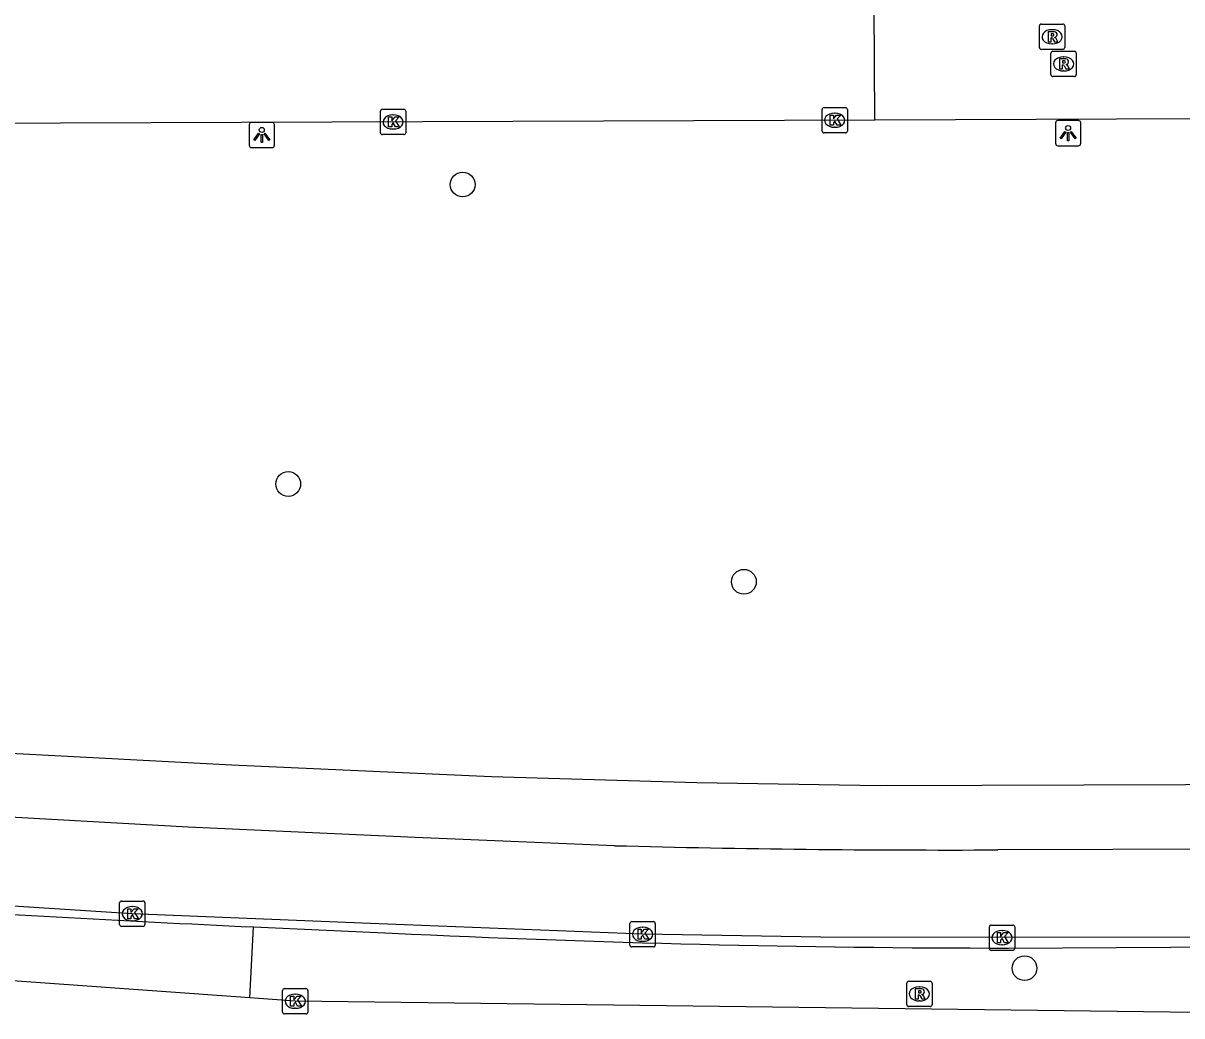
# Model space of a CAD drawing. Extents: x 160457 to 162082, y 388340 to 389736.
# Drawn here: x 160842.96 to 160888.75, y 388346.67 to 388385.88 of the extents above; entities that cross this region are included whole.
import ezdxf

# ---------------------------------------------------------------- set-up
doc = ezdxf.new("R2010")
doc.units = 0
for name, color, linetype in [('IMGEO_Berm_groen', 7, 'Continuous'), ('IMGEO_Boom', 7, 'Continuous'), ('IMGEO_Fietspad_gesloten', 7, 'Continuous'), ('IMGEO_Kolk', 7, 'Continuous'), ('IMGEO_Lichtpunt', 7, 'Continuous'), ('IMGEO_Rijbaan_lokaal_open', 7, 'Continuous'), ('IMGEO_Rijbaan_regionaal_gesloten', 7, 'Continuous'), ('IMGEO_Rioolput', 7, 'Continuous'), ('IMGEO_Verkeerseiland_open', 7, 'Continuous'), ('IMGEO_Voetpad_open', 7, 'Continuous')]:
    doc.layers.add(name, color=color, linetype=linetype)

msp = doc.modelspace()

# ---------------------------------------------------------------- linework, layer by layer
at = {"layer": 'IMGEO_Berm_groen'}
msp.add_lwpolyline([(160851.925, 388347.373), (160852.064, 388350.178)], dxfattribs=at)
at = {"layer": 'IMGEO_Boom'}
for centre in [(160860.331, 388379.503), (160853.438, 388367.676), (160871.442, 388363.812), (160882.531, 388348.549)]:
    msp.add_circle(centre, 0.489, dxfattribs=at)
at = {"layer": 'IMGEO_Fietspad_gesloten'}
for points in [[(160866.336, 388353.388), (160858.458, 388353.71), (160849.487, 388354.115), (160841.485, 388354.561), (160827.541, 388355.487), (160820.79, 388355.892)], [(160922.36, 388353.345), (160881.482, 388353.221)], [(160922.609, 388349.832), (160901.083, 388349.774), (160881.644, 388349.755), (160874.477, 388349.779), (160867.435, 388349.891), (160856.688, 388350.316), (160847.271, 388350.701), (160836.843, 388351.363), (160826.696, 388352.074)]]:
    msp.add_lwpolyline(points, dxfattribs=at)
msp.add_arc((160879.504, 388860.764), 507.547, 268.5133, 270.22326, dxfattribs=at)
at = {"layer": 'IMGEO_Kolk'}
for p, q in [((160857.083, 388381.55), (160857.083, 388382.402)), ((160857.158, 388382.476), (160858.01, 388382.476)), ((160858.084, 388382.402), (160858.084, 388381.55)), ((160874.534, 388381.617), (160874.534, 388382.469)), ((160874.609, 388382.543), (160875.461, 388382.543)), ((160875.535, 388382.469), (160875.535, 388381.617)), ((160857.571, 388382.256), (160857.596, 388382.256)), ((160875.022, 388382.323), (160875.047, 388382.323)), ((160858.01, 388381.476), (160857.158, 388381.476)), ((160857.594, 388381.696), (160857.569, 388381.696)), ((160875.461, 388381.543), (160874.609, 388381.543)), ((160875.045, 388381.763), (160875.02, 388381.763)), ((160846.775, 388350.274), (160846.775, 388351.126)), ((160846.85, 388351.2), (160847.702, 388351.2)), ((160847.263, 388350.98), (160847.288, 388350.98)), ((160847.776, 388351.126), (160847.776, 388350.274)), ((160847.286, 388350.42), (160847.261, 388350.42)), ((160867.014, 388350.39), (160867.866, 388350.39)), ((160847.702, 388350.2), (160846.85, 388350.2)), ((160866.939, 388349.464), (160866.939, 388350.316)), ((160867.427, 388350.17), (160867.452, 388350.17)), ((160867.94, 388350.316), (160867.94, 388349.464)), ((160881.144, 388349.327), (160881.144, 388350.179)), ((160881.219, 388350.253), (160882.071, 388350.253)), ((160881.632, 388350.033), (160881.657, 388350.033)), ((160882.145, 388350.179), (160882.145, 388349.327)), ((160867.45, 388349.61), (160867.425, 388349.61)), ((160881.655, 388349.473), (160881.63, 388349.473)), ((160867.866, 388349.39), (160867.014, 388349.39)), ((160882.071, 388349.253), (160881.219, 388349.253)), ((160853.213, 388346.818), (160853.213, 388347.67)), ((160853.288, 388347.744), (160854.14, 388347.744)), ((160854.214, 388347.67), (160854.214, 388346.818)), ((160853.701, 388347.524), (160853.726, 388347.524)), ((160854.14, 388346.744), (160853.288, 388346.744)), ((160853.724, 388346.964), (160853.699, 388346.964))]:
    msp.add_line(p, q, dxfattribs=at)
for points in [[(160857.083, 388381.55), (160857.083, 388382.402)], [(160857.158, 388382.476), (160858.01, 388382.476)], [(160858.084, 388382.402), (160858.084, 388381.55)], [(160874.534, 388381.617), (160874.534, 388382.469)], [(160874.609, 388382.543), (160875.461, 388382.543)], [(160875.535, 388382.469), (160875.535, 388381.617)], [(160857.404, 388382.176), (160857.527, 388382.176), (160857.527, 388382.025), (160857.657, 388382.176), (160857.821, 388382.176), (160857.675, 388382.025), (160857.828, 388381.776), (160857.676, 388381.776), (160857.591, 388381.94), (160857.527, 388381.873), (160857.527, 388381.776), (160857.404, 388381.776), (160857.404, 388382.176)], [(160874.855, 388382.243), (160874.978, 388382.243), (160874.978, 388382.092), (160875.108, 388382.243), (160875.272, 388382.243), (160875.126, 388382.092), (160875.279, 388381.843), (160875.127, 388381.843), (160875.042, 388382.007), (160874.978, 388381.94), (160874.978, 388381.843), (160874.855, 388381.843), (160874.855, 388382.243)], [(160858.01, 388381.476), (160857.158, 388381.476)], [(160875.461, 388381.543), (160874.609, 388381.543)], [(160846.775, 388350.274), (160846.775, 388351.126)], [(160846.85, 388351.2), (160847.702, 388351.2)], [(160847.096, 388350.9), (160847.219, 388350.9), (160847.219, 388350.749), (160847.349, 388350.9), (160847.513, 388350.9), (160847.367, 388350.749), (160847.52, 388350.5), (160847.368, 388350.5), (160847.283, 388350.664), (160847.219, 388350.597), (160847.219, 388350.5), (160847.096, 388350.5), (160847.096, 388350.9)], [(160847.776, 388351.126), (160847.776, 388350.274)], [(160867.014, 388350.39), (160867.866, 388350.39)], [(160847.702, 388350.2), (160846.85, 388350.2)], [(160866.939, 388349.464), (160866.939, 388350.316)], [(160867.26, 388350.09), (160867.383, 388350.09), (160867.383, 388349.939), (160867.513, 388350.09), (160867.677, 388350.09), (160867.531, 388349.939), (160867.684, 388349.69), (160867.532, 388349.69), (160867.447, 388349.854), (160867.383, 388349.787), (160867.383, 388349.69), (160867.26, 388349.69), (160867.26, 388350.09)], [(160867.94, 388350.316), (160867.94, 388349.464)], [(160881.144, 388349.327), (160881.144, 388350.179)], [(160881.219, 388350.253), (160882.071, 388350.253)], [(160881.465, 388349.953), (160881.588, 388349.953), (160881.588, 388349.802), (160881.718, 388349.953), (160881.882, 388349.953), (160881.736, 388349.802), (160881.889, 388349.553), (160881.737, 388349.553), (160881.652, 388349.717), (160881.588, 388349.65), (160881.588, 388349.553), (160881.465, 388349.553), (160881.465, 388349.953)], [(160882.145, 388350.179), (160882.145, 388349.327)], [(160867.866, 388349.39), (160867.014, 388349.39)], [(160882.071, 388349.253), (160881.219, 388349.253)], [(160853.213, 388346.818), (160853.213, 388347.67)], [(160853.288, 388347.744), (160854.14, 388347.744)], [(160854.214, 388347.67), (160854.214, 388346.818)], [(160853.534, 388347.444), (160853.657, 388347.444), (160853.657, 388347.293), (160853.787, 388347.444), (160853.951, 388347.444), (160853.805, 388347.293), (160853.958, 388347.044), (160853.806, 388347.044), (160853.721, 388347.208), (160853.657, 388347.141), (160853.657, 388347.044), (160853.534, 388347.044), (160853.534, 388347.444)], [(160854.14, 388346.744), (160853.288, 388346.744)]]:
    msp.add_lwpolyline(points, dxfattribs=at)
for centre, start, end in [((160857.16, 388382.4), 91.552, 178.448), ((160857.16, 388382.4), 91.552, 178.448), ((160858.008, 388382.4), 1.552, 88.448), ((160858.008, 388382.4), 1.552, 88.448), ((160874.611, 388382.467), 91.552, 178.448), ((160874.611, 388382.467), 91.552, 178.448), ((160875.459, 388382.467), 1.552, 88.448), ((160875.459, 388382.467), 1.552, 88.448), ((160857.16, 388381.552), 181.552, 268.448), ((160857.16, 388381.552), 181.552, 268.448), ((160858.008, 388381.552), 271.552, 358.448), ((160858.008, 388381.552), 271.552, 358.448), ((160874.611, 388381.619), 181.552, 268.448), ((160874.611, 388381.619), 181.552, 268.448), ((160875.459, 388381.619), 271.552, 358.448), ((160875.459, 388381.619), 271.552, 358.448), ((160846.852, 388351.124), 91.552, 178.448), ((160846.852, 388351.124), 91.552, 178.448), ((160847.7, 388351.124), 1.552, 88.448), ((160847.7, 388351.124), 1.552, 88.448), ((160867.016, 388350.314), 91.552, 178.448), ((160867.016, 388350.314), 91.552, 178.448), ((160867.864, 388350.314), 1.552, 88.448), ((160867.864, 388350.314), 1.552, 88.448), ((160846.852, 388350.276), 181.552, 268.448), ((160846.852, 388350.276), 181.552, 268.448), ((160847.7, 388350.276), 271.552, 358.448), ((160847.7, 388350.276), 271.552, 358.448), ((160881.221, 388350.177), 91.552, 178.448), ((160881.221, 388350.177), 91.552, 178.448), ((160882.069, 388350.177), 1.552, 88.448), ((160882.069, 388350.177), 1.552, 88.448), ((160867.016, 388349.466), 181.552, 268.448), ((160867.016, 388349.466), 181.552, 268.448), ((160867.864, 388349.466), 271.552, 358.448), ((160867.864, 388349.466), 271.552, 358.448), ((160881.221, 388349.329), 181.552, 268.448), ((160881.221, 388349.329), 181.552, 268.448), ((160882.069, 388349.329), 271.552, 358.448), ((160882.069, 388349.329), 271.552, 358.448), ((160853.29, 388347.668), 91.552, 178.448), ((160853.29, 388347.668), 91.552, 178.448), ((160854.138, 388347.668), 1.552, 88.448), ((160854.138, 388347.668), 1.552, 88.448), ((160853.29, 388346.82), 181.552, 268.448), ((160853.29, 388346.82), 181.552, 268.448), ((160854.138, 388346.82), 271.552, 358.448), ((160854.138, 388346.82), 271.552, 358.448)]:
    msp.add_arc(centre, 0.0765, start, end, dxfattribs=at)
for centre, major_axis, ratio, start_param, end_param in [((160857.57, 388381.976), (-0.387, 0.002), 0.722429, 4.712389, 7.853982), ((160857.595, 388381.976), (-0.39, 0.002), 0.717154, 1.570796, 4.712389), ((160875.021, 388382.043), (-0.387, 0.002), 0.722429, 4.712389, 7.853982), ((160875.046, 388382.043), (-0.39, 0.002), 0.717154, 1.570796, 4.712389), ((160847.262, 388350.7), (-0.387, 0.002), 0.722429, 4.712389, 7.853982), ((160847.287, 388350.7), (-0.39, 0.002), 0.717154, 1.570796, 4.712389), ((160867.426, 388349.89), (-0.387, 0.002), 0.722429, 4.712389, 7.853982), ((160867.451, 388349.89), (-0.39, 0.002), 0.717154, 1.570796, 4.712389), ((160881.631, 388349.753), (-0.387, 0.002), 0.722429, 4.712389, 7.853982), ((160881.656, 388349.753), (-0.39, 0.002), 0.717154, 1.570796, 4.712389), ((160853.7, 388347.244), (-0.387, 0.002), 0.722429, 4.712389, 7.853982), ((160853.725, 388347.244), (-0.39, 0.002), 0.717154, 1.570796, 4.712389)]:
    msp.add_ellipse(centre, major_axis=major_axis, ratio=ratio, start_param=start_param, end_param=end_param, dxfattribs=at)
at = {"layer": 'IMGEO_Lichtpunt'}
for p, q in [((160852.797, 388381.958), (160851.989, 388381.958)), ((160852.797, 388381.958), (160851.989, 388381.958)), ((160883.756, 388381.938), (160883.756, 388381.131)), ((160883.756, 388381.938), (160883.756, 388381.131)), ((160884.658, 388382.033), (160883.85, 388382.033)), ((160884.658, 388382.033), (160883.85, 388382.033)), ((160884.752, 388381.131), (160884.752, 388381.938)), ((160884.752, 388381.131), (160884.752, 388381.938)), ((160851.895, 388381.863), (160851.895, 388381.056)), ((160851.895, 388381.863), (160851.895, 388381.056)), ((160852.891, 388381.056), (160852.891, 388381.863)), ((160852.891, 388381.056), (160852.891, 388381.863)), ((160883.85, 388381.037), (160884.658, 388381.037)), ((160883.85, 388381.037), (160884.658, 388381.037)), ((160851.989, 388380.962), (160852.797, 388380.962)), ((160851.989, 388380.962), (160852.797, 388380.962))]:
    msp.add_line(p, q, dxfattribs=at)
for points in [[(160852.269, 388381.527), (160852.308, 388381.499), (160852.12, 388381.237), (160852.082, 388381.264), (160852.269, 388381.527)], [(160852.371, 388381.479), (160852.418, 388381.479), (160852.418, 388381.157), (160852.371, 388381.157), (160852.371, 388381.479)], [(160852.481, 388381.499), (160852.519, 388381.526), (160852.706, 388381.264), (160852.667, 388381.236), (160852.481, 388381.499)], [(160884.13, 388381.602), (160884.169, 388381.574), (160883.981, 388381.312), (160883.943, 388381.339), (160884.13, 388381.602)], [(160884.232, 388381.554), (160884.279, 388381.554), (160884.279, 388381.232), (160884.232, 388381.232), (160884.232, 388381.554)], [(160884.342, 388381.574), (160884.38, 388381.601), (160884.567, 388381.339), (160884.528, 388381.311), (160884.342, 388381.574)]]:
    msp.add_lwpolyline(points, dxfattribs=at)
for centre in [(160852.394, 388381.661), (160884.255, 388381.736)]:
    msp.add_circle(centre, 0.0994, dxfattribs=at)
for centre, start, end in [((160851.989, 388381.863), 90, 180), ((160851.989, 388381.863), 90, 180), ((160852.797, 388381.863), 0, 90), ((160852.797, 388381.863), 0, 90), ((160883.85, 388381.938), 90, 180), ((160883.85, 388381.938), 90, 180), ((160884.658, 388381.938), 0, 90), ((160884.658, 388381.938), 0, 90), ((160851.989, 388381.056), 180, 270), ((160851.989, 388381.056), 180, 270), ((160852.797, 388381.056), 270, 0), ((160852.797, 388381.056), 270, 360), ((160883.85, 388381.131), 180, 270), ((160883.85, 388381.131), 180, 270), ((160884.658, 388381.131), 270, 0), ((160884.658, 388381.131), 270, 360)]:
    msp.add_arc(centre, 0.0946, start, end, dxfattribs=at)
at = {"layer": 'IMGEO_Rijbaan_lokaal_open'}
for points in [[(160876.614, 388382.064), (160876.588, 388386.522)], [(160819.396, 388381.852), (160876.614, 388382.064)], [(160876.614, 388382.064), (160892.537, 388382.121)]]:
    msp.add_lwpolyline(points, dxfattribs=at)
at = {"layer": 'IMGEO_Rijbaan_regionaal_gesloten'}
for points in [[(160851.925, 388347.373), (160836.293, 388348.496), (160820.726, 388349.514), (160813.423, 388349.764), (160805.811, 388350.025)], [(160922.502, 388346.731), (160899.812, 388346.668), (160853.714, 388347.244), (160851.925, 388347.373)]]:
    msp.add_lwpolyline(points, dxfattribs=at)
at = {"layer": 'IMGEO_Rioolput'}
for p, q in [((160883.122, 388384.914), (160883.122, 388385.766)), ((160883.197, 388385.84), (160884.049, 388385.84)), ((160883.61, 388385.62), (160883.635, 388385.62)), ((160884.123, 388385.766), (160884.123, 388384.914)), ((160884.049, 388384.84), (160883.197, 388384.84)), ((160883.575, 388383.843), (160883.575, 388384.695)), ((160883.633, 388385.06), (160883.608, 388385.06)), ((160883.65, 388384.769), (160884.502, 388384.769)), ((160884.576, 388384.695), (160884.576, 388383.843)), ((160884.063, 388384.549), (160884.088, 388384.549)), ((160884.502, 388383.769), (160883.65, 388383.769)), ((160884.086, 388383.989), (160884.061, 388383.989)), ((160877.879, 388347.108), (160877.879, 388347.96)), ((160877.954, 388348.034), (160878.806, 388348.034)), ((160878.367, 388347.814), (160878.392, 388347.814)), ((160878.88, 388347.96), (160878.88, 388347.108)), ((160878.39, 388347.254), (160878.365, 388347.254)), ((160878.806, 388347.034), (160877.954, 388347.034))]:
    msp.add_line(p, q, dxfattribs=at)
for points in [[(160883.122, 388384.914), (160883.122, 388385.766)], [(160883.197, 388385.84), (160884.049, 388385.84)], [(160884.123, 388385.766), (160884.123, 388384.914)], [(160883.711, 388385.538), (160883.459, 388385.54), (160883.459, 388385.14)], [(160883.459, 388385.14), (160883.583, 388385.14), (160883.583, 388385.302), (160883.594, 388385.302)], [(160883.637, 388385.459), (160883.583, 388385.459), (160883.583, 388385.378)], [(160883.583, 388385.378), (160883.635, 388385.378)], [(160883.641, 388385.273), (160883.712, 388385.14), (160883.852, 388385.14), (160883.787, 388385.266)], [(160884.049, 388384.84), (160883.197, 388384.84)], [(160883.575, 388383.843), (160883.575, 388384.695)], [(160883.65, 388384.769), (160884.502, 388384.769)], [(160884.576, 388384.695), (160884.576, 388383.843)], [(160884.164, 388384.467), (160883.912, 388384.469), (160883.912, 388384.069)], [(160883.912, 388384.069), (160884.036, 388384.069), (160884.036, 388384.231), (160884.047, 388384.231)], [(160884.09, 388384.388), (160884.036, 388384.388), (160884.036, 388384.307)], [(160884.036, 388384.307), (160884.088, 388384.307)], [(160884.502, 388383.769), (160883.65, 388383.769)], [(160884.094, 388384.202), (160884.165, 388384.069), (160884.305, 388384.069), (160884.24, 388384.195)], [(160877.879, 388347.108), (160877.879, 388347.96)], [(160877.954, 388348.034), (160878.806, 388348.034)], [(160878.468, 388347.732), (160878.216, 388347.734), (160878.216, 388347.334)], [(160878.394, 388347.653), (160878.34, 388347.653), (160878.34, 388347.572)], [(160878.88, 388347.96), (160878.88, 388347.108)], [(160878.216, 388347.334), (160878.34, 388347.334), (160878.34, 388347.496), (160878.351, 388347.496)], [(160878.34, 388347.572), (160878.392, 388347.572)], [(160878.398, 388347.467), (160878.469, 388347.334), (160878.609, 388347.334), (160878.544, 388347.46)], [(160878.806, 388347.034), (160877.954, 388347.034)]]:
    msp.add_lwpolyline(points, dxfattribs=at)
for centre, radius, start, end in [((160883.199, 388385.764), 0.0765, 91.552, 178.448), ((160883.199, 388385.764), 0.0765, 91.552, 178.448), ((160884.047, 388385.764), 0.0765, 1.552, 88.448), ((160884.047, 388385.764), 0.0765, 1.552, 88.448), ((160883.593, 388385.249), 0.0533, 26.0293, 88.6989), ((160883.619, 388385.567), 0.19, 274.7715, 282.9687), ((160883.643, 388385.363), 0.0964, 77.0061, 93.1865), ((160883.657, 388385.42), 0.0378, 276.6634, 79.6772), ((160883.71, 388385.428), 0.109, 350.3612, 89.416), ((160883.708, 388385.428), 0.112, 277.5842, 350.9817), ((160883.692, 388385.213), 0.108, 29.5134, 73.7905), ((160883.199, 388384.916), 0.0765, 181.552, 268.448), ((160883.199, 388384.916), 0.0765, 181.552, 268.448), ((160883.652, 388384.693), 0.0765, 91.552, 178.448), ((160883.652, 388384.693), 0.0765, 91.552, 178.448), ((160884.047, 388384.916), 0.0765, 271.552, 358.448), ((160884.047, 388384.916), 0.0765, 271.552, 358.448), ((160884.5, 388384.693), 0.0765, 1.552, 88.448), ((160884.5, 388384.693), 0.0765, 1.552, 88.448), ((160884.046, 388384.178), 0.0533, 26.0293, 88.6989), ((160884.072, 388384.496), 0.19, 274.7715, 282.9687), ((160884.096, 388384.292), 0.0964, 77.0061, 93.1865), ((160884.11, 388384.349), 0.0378, 276.6634, 79.6772), ((160884.163, 388384.357), 0.109, 350.3612, 89.416), ((160884.161, 388384.357), 0.112, 277.5842, 350.9817), ((160884.145, 388384.142), 0.108, 29.5134, 73.7905), ((160883.652, 388383.845), 0.0765, 181.552, 268.448), ((160883.652, 388383.845), 0.0765, 181.552, 268.448), ((160884.5, 388383.845), 0.0765, 271.552, 358.448), ((160884.5, 388383.845), 0.0765, 271.552, 358.448), ((160877.956, 388347.958), 0.0765, 91.552, 178.448), ((160877.956, 388347.958), 0.0765, 91.552, 178.448), ((160878.4, 388347.557), 0.0964, 77.0061, 93.1865), ((160878.414, 388347.614), 0.0378, 276.6634, 79.6772), ((160878.467, 388347.622), 0.109, 350.3612, 89.416), ((160878.465, 388347.622), 0.112, 277.5842, 350.9817), ((160878.804, 388347.958), 0.0765, 1.552, 88.448), ((160878.804, 388347.958), 0.0765, 1.552, 88.448), ((160878.35, 388347.443), 0.0533, 26.0293, 88.6989), ((160878.376, 388347.761), 0.19, 274.7715, 282.9687), ((160878.449, 388347.407), 0.108, 29.5134, 73.7905), ((160877.956, 388347.11), 0.0765, 181.552, 268.448), ((160877.956, 388347.11), 0.0765, 181.552, 268.448), ((160878.804, 388347.11), 0.0765, 271.552, 358.448), ((160878.804, 388347.11), 0.0765, 271.552, 358.448)]:
    msp.add_arc(centre, radius, start, end, dxfattribs=at)
for centre, major_axis, ratio, start_param, end_param in [((160883.609, 388385.34), (-0.387, 0.002), 0.722429, 4.712389, 7.853982), ((160883.634, 388385.34), (-0.39, 0.002), 0.717154, 1.570796, 4.712389), ((160884.062, 388384.269), (-0.387, 0.002), 0.722429, 4.712389, 7.853982), ((160884.087, 388384.269), (-0.39, 0.002), 0.717154, 1.570796, 4.712389), ((160878.366, 388347.534), (-0.387, 0.002), 0.722429, 4.712389, 7.853982), ((160878.391, 388347.534), (-0.39, 0.002), 0.717154, 1.570796, 4.712389)]:
    msp.add_ellipse(centre, major_axis=major_axis, ratio=ratio, start_param=start_param, end_param=end_param, dxfattribs=at)
at = {"layer": 'IMGEO_Verkeerseiland_open'}
for points in [[(160852.064, 388350.178), (160857.545, 388349.936)], [(160881.893, 388349.346), (160901.132, 388349.456), (160922.637, 388349.488)]]:
    msp.add_lwpolyline(points, dxfattribs=at)
for centre, radius, start, end in [((160897.654, 389314.371), 965.27, 266.366606, 267.292879), ((160881.768, 388846.872), 497.526, 267.20935, 270.01441)]:
    msp.add_arc(centre, radius, start, end, dxfattribs=at)
at = {"layer": 'IMGEO_Voetpad_open'}
msp.add_lwpolyline([(160922.215, 388355.881), (160888.89, 388355.793), (160876.825, 388355.753), (160869.583, 388355.871), (160861.464, 388356.11), (160851.21, 388356.575), (160842.466, 388357.028), (160833.341, 388357.63), (160821.204, 388358.408)], dxfattribs=at)

doc.saveas('drawing.dxf')
